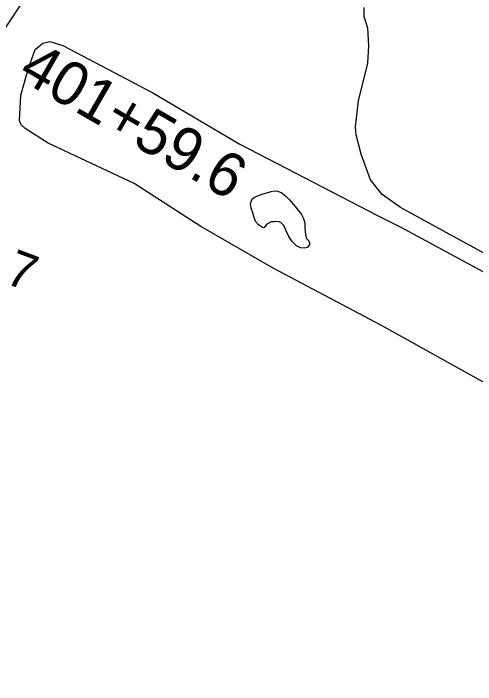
# Model space of a CAD drawing. Extents: x 3683613 to 3738215, y 469626 to 495384.
# Drawn here: x 3706144 to 3707198, y 483733 to 485265 of the extents above; entities that cross this region are included whole.
import ezdxf

# ---------------------------------------------------------------- set-up
doc = ezdxf.new("R2010")
doc.units = 0
for name, color, linetype in [('V-RIVR-RANG-IDEN', 7, 'Continuous'), ('V-ROAD-CNTR', 7, 'Continuous'), ('V-SITE-VEGE', 7, 'Continuous'), ('V-SURV-IDEN', 7, 'Continuous'), ('V-TOPO-SHOR', 7, 'Continuous')]:
    doc.layers.add(name, color=color, linetype=linetype)

msp = doc.modelspace()

# ---------------------------------------------------------------- linework, layer by layer
at = {"layer": 'V-ROAD-CNTR'}
msp.add_lwpolyline([(3705017.6, 483352.8), (3705017.6, 483352.8), (3705663.2, 484501.8), (3705753.9, 484656.6), (3705860, 484834.8), (3706230.9, 485389.5), (3706541.3, 485849.1)], dxfattribs=at)
at = {"layer": 'V-SITE-VEGE'}
for p, q in [((3706944.4, 485256.4), (3706944.2, 485278.1)), ((3706952.9, 485230.7), (3706944.4, 485256.4)), ((3706955.1, 485190.5), (3706952.9, 485230.7)), ((3706193.4, 485181.9), (3706211, 485196.4)), ((3706211, 485196.4), (3706227.2, 485200.2)), ((3706227.2, 485200.2), (3706257, 485191.7)), ((3706257, 485191.7), (3706462.2, 485083.6)), ((3706952.5, 485150.9), (3706955.1, 485190.5)), ((3706178.1, 485139.8), (3706193.4, 485181.9)), ((3706931.5, 485065.2), (3706952.5, 485150.9)), ((3706160.7, 485078.4), (3706178.1, 485139.8)), ((3706462.2, 485083.6), (3706660.8, 484966.5)), ((3706157.8, 485019.3), (3706160.7, 485078.4)), ((3706924.8, 485006), (3706931.5, 485065.2)), ((3706161.6, 485010.4), (3706157.8, 485019.3)), ((3706170.7, 485002), (3706161.6, 485010.4)), ((3706926.2, 484987.8), (3706924.8, 485006)), ((3706223.1, 484968.7), (3706170.7, 485002)), ((3706937.1, 484943.4), (3706926.2, 484987.8)), ((3706419.3, 484876.5), (3706223.1, 484968.7)), ((3706660.8, 484966.5), (3706976.3, 484802.6)), ((3706958.5, 484884.5), (3706937.1, 484943.4)), ((3706985.5, 484851.3), (3706958.5, 484884.5)), ((3706571.5, 484778.7), (3706419.3, 484876.5)), ((3707027, 484821.9), (3706985.5, 484851.3)), ((3707252.9, 484697.7), (3707027, 484821.9)), ((3706976.3, 484802.6), (3707027.7, 484776.6)), ((3706736.5, 484683.5), (3706571.5, 484778.7)), ((3707027.7, 484776.6), (3707215.1, 484675.8)), ((3706983.9, 484552.8), (3706736.5, 484683.5)), ((3707294.2, 484379.2), (3706983.9, 484552.8))]:
    msp.add_line(p, q, dxfattribs=at)
at = {"layer": 'V-TOPO-SHOR'}
msp.add_lwpolyline([(3706693.7, 484796.6), (3706690, 484809.5), (3706686.7, 484820.4), (3706684.6, 484829.4), (3706685.3, 484833.3), (3706688.9, 484841.7), (3706695.6, 484846.4), (3706711.8, 484852.1), (3706731.8, 484858.6), (3706739, 484859.9), (3706746.2, 484858.9), (3706754.6, 484856.1), (3706764.7, 484848.3), (3706774, 484839.4), (3706786.8, 484823.8), (3706801.3, 484805.9), (3706806.1, 484796.5), (3706808.9, 484786.3), (3706808.8, 484777.2), (3706810.3, 484759), (3706812.8, 484751.1), (3706817.4, 484746.3), (3706819.8, 484741.4), (3706819.2, 484736.5), (3706818.4, 484735.7), (3706814, 484730.7), (3706808, 484729), (3706799.2, 484729.6), (3706790, 484734.3), (3706779.9, 484743.9), (3706772.4, 484755.5), (3706766.5, 484768.7), (3706760.9, 484780.3), (3706753.9, 484787.7), (3706749.7, 484789.2), (3706743.6, 484789.8), (3706739.4, 484789.3), (3706731.8, 484788.8), (3706722.5, 484784), (3706716.2, 484776.3), (3706714.3, 484775.5), (3706709.7, 484777.3), (3706703.5, 484782.1), (3706696.1, 484789.5), (3706693.7, 484796.6)], dxfattribs=at)

# ---------------------------------------------------------------- texts
at = {"layer": 'V-RIVR-RANG-IDEN'}
msp.add_text('R-73.7', height=83, rotation=339.4706, dxfattribs=at).set_placement((3705866.9, 484745.5))
at = {"layer": 'V-SURV-IDEN'}
msp.add_text('401+59.6', height=100, rotation=329.9958, dxfattribs=at).set_placement((3706151, 485117.5))

doc.saveas('drawing.dxf')
